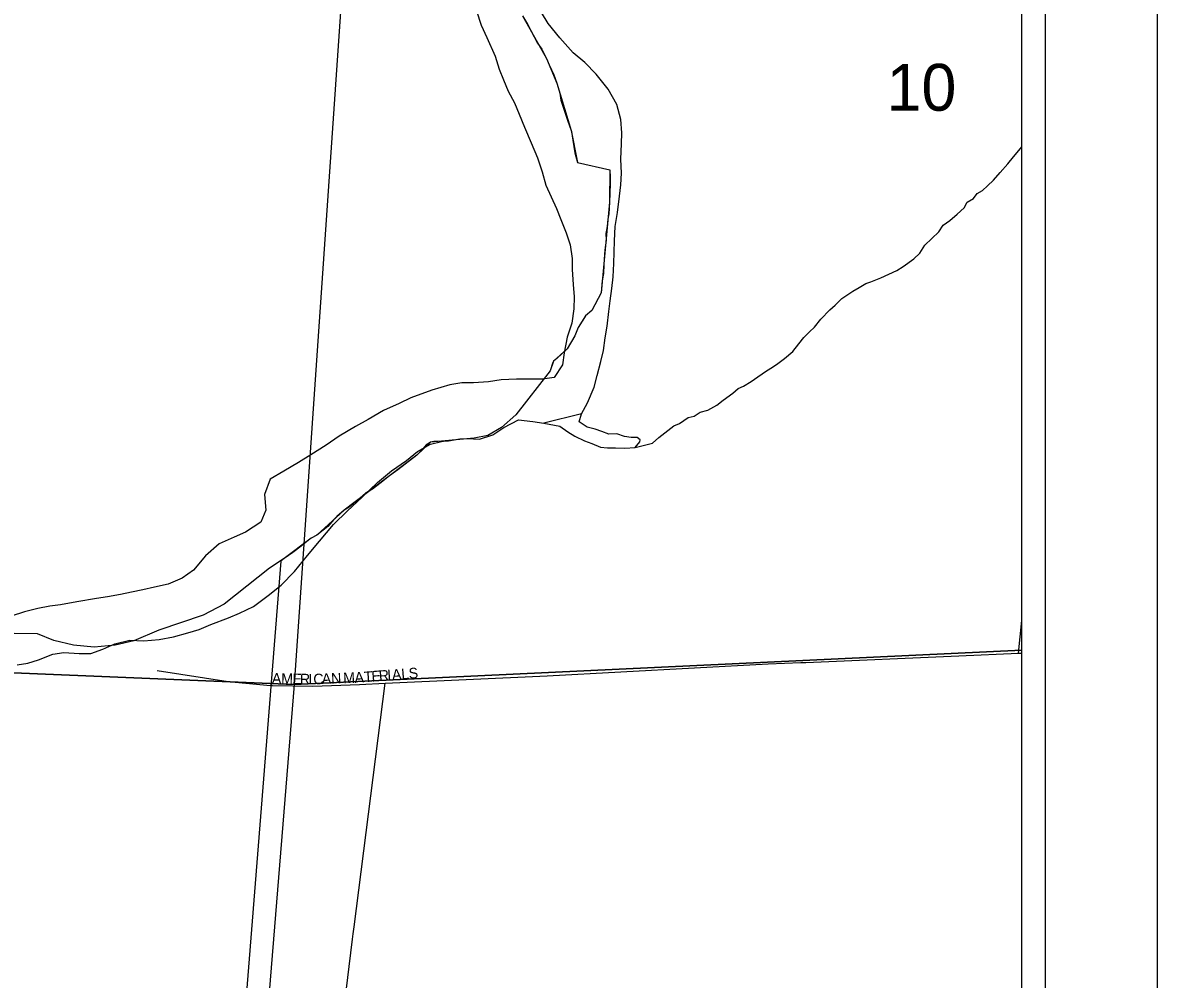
# Model space of a CAD drawing. Extents: x 0 to 34, y -2.3 to 22.
# Drawn here: x 7.987 to 9, y 16.311 to 17.166 of the extents above; entities that cross this region are included whole.
import ezdxf

# ---------------------------------------------------------------- set-up
doc = ezdxf.new("R2010")
doc.units = 0
for name, color, linetype in [('GM_X_City_Street', 7, 'Continuous'), ('GM_X_City_Street_Text', 7, 'Continuous'), ('GM_X_Corporation', 7, 'Continuous'), ('GM_X_County', 7, 'Continuous'), ('GM_X_Major_River', 7, 'Continuous'), ('GM_X_Minor_River', 7, 'Continuous'), ('GM_X_Section', 7, 'Continuous'), ('GM_X_Section_Text', 7, 'Continuous'), ('GM_X_Township', 7, 'Continuous'), ('GM_X_Township_Road', 7, 'Continuous'), ('SH_Data', 7, 'Continuous')]:
    doc.layers.add(name, color=color, linetype=linetype)

msp = doc.modelspace()

# ---------------------------------------------------------------- linework, layer by layer
at = {"layer": 'GM_X_City_Street'}
for p, q in [((8.8761, 16.6026), (8.8792, 16.6319)), ((8.6864, 16.5943), (8.823, 16.6002)), ((8.823, 16.6002), (8.8761, 16.6026)), ((8.8761, 16.6026), (8.8792, 16.6027)), ((8.4556, 16.5825), (8.6526, 16.5931)), ((8.6526, 16.5931), (8.6818, 16.5942)), ((8.6818, 16.5942), (8.6864, 16.5943)), ((8.3108, 16.5759), (8.4556, 16.5825)), ((8.2086, 16.5739), (8.2102, 16.5737)), ((8.2102, 16.5737), (8.2464, 16.5732)), ((8.2464, 16.5732), (8.2881, 16.5746)), ((8.2832, 16.3583), (8.3108, 16.5759)), ((8.2881, 16.5746), (8.3108, 16.5759)), ((8.2824, 16.352), (8.2832, 16.3583)), ((8.2699, 16.2502), (8.2818, 16.3473)), ((8.2818, 16.3473), (8.2824, 16.352))]:
    msp.add_line(p, q, dxfattribs=at)
at = {"layer": 'GM_X_Corporation'}
for p, q in [((8.8792, 14.574), (8.8792, 17.9444)), ((8.4335, 17.1719), (8.4379, 17.1644)), ((8.4379, 17.1644), (8.4469, 17.1474)), ((8.4469, 17.1474), (8.4507, 17.1421)), ((8.4507, 17.1421), (8.4549, 17.1338)), ((8.4549, 17.1338), (8.4574, 17.1281)), ((8.4574, 17.1281), (8.4613, 17.1192)), ((8.4613, 17.1192), (8.4641, 17.1116)), ((8.4641, 17.1116), (8.4668, 17.1028)), ((8.4668, 17.1028), (8.4678, 17.0964)), ((8.4678, 17.0964), (8.4688, 17.0931)), ((8.4688, 17.0931), (8.4704, 17.0886)), ((8.4704, 17.0886), (8.4735, 17.0788)), ((8.4735, 17.0788), (8.4769, 17.0695)), ((8.4769, 17.0695), (8.4773, 17.0685)), ((8.4773, 17.0685), (8.4783, 17.0608)), ((8.4783, 17.0608), (8.4792, 17.0553)), ((8.4792, 17.0553), (8.4803, 17.0496)), ((8.4803, 17.0496), (8.4825, 17.041)), ((8.4825, 17.041), (8.5115, 17.0343)), ((8.5115, 17.0343), (8.5118, 17.0276)), ((8.5117, 17.0219), (8.5112, 17.0055)), ((8.5118, 17.0276), (8.5117, 17.0219)), ((8.5112, 17.0055), (8.5104, 16.9949)), ((8.5104, 16.9949), (8.5095, 16.9902)), ((8.509, 16.9837), (8.5081, 16.979)), ((8.5095, 16.9902), (8.509, 16.9837)), ((8.5082, 16.9714), (8.5069, 16.9626)), ((8.5081, 16.979), (8.5079, 16.9775)), ((8.5079, 16.9775), (8.5082, 16.9714)), ((8.5069, 16.9626), (8.5065, 16.959)), ((8.5065, 16.959), (8.506, 16.9496)), ((8.5057, 16.9416), (8.5047, 16.9356)), ((8.506, 16.9496), (8.5057, 16.9416)), ((8.5047, 16.9356), (8.5037, 16.9244)), ((8.5037, 16.9244), (8.4954, 16.9088)), ((8.4888, 16.9024), (8.483, 16.8935)), ((8.4896, 16.9038), (8.4888, 16.9024)), ((8.4954, 16.9088), (8.4896, 16.9038)), ((8.483, 16.8935), (8.4803, 16.8861)), ((8.4803, 16.8861), (8.4732, 16.8744)), ((8.4732, 16.8744), (8.4641, 16.8658)), ((8.4604, 16.8622), (8.458, 16.8548)), ((8.4612, 16.8633), (8.4604, 16.8622)), ((8.4641, 16.8658), (8.4612, 16.8633)), ((8.458, 16.8548), (8.4276, 16.8154)), ((8.4276, 16.8154), (8.4146, 16.8042)), ((8.4146, 16.8042), (8.4024, 16.7971)), ((8.3495, 16.7898), (8.3479, 16.7889)), ((8.3513, 16.791), (8.3495, 16.7898)), ((8.3543, 16.7916), (8.3513, 16.791)), ((8.3569, 16.7917), (8.3543, 16.7916)), ((8.3674, 16.7919), (8.3569, 16.7917)), ((8.3776, 16.7937), (8.3674, 16.7919)), ((8.3806, 16.7939), (8.3776, 16.7937)), ((8.3902, 16.7946), (8.3806, 16.7939)), ((8.4024, 16.7971), (8.3902, 16.7946)), ((8.3391, 16.7794), (8.3221, 16.7664)), ((8.3446, 16.7851), (8.3391, 16.7794)), ((8.3479, 16.7889), (8.3446, 16.7851)), ((8.3147, 16.7609), (8.3073, 16.755)), ((8.3221, 16.7664), (8.3147, 16.7609)), ((8.2996, 16.7492), (8.2936, 16.746)), ((8.3073, 16.755), (8.2996, 16.7492)), ((8.2879, 16.7408), (8.2788, 16.7331)), ((8.2936, 16.746), (8.2879, 16.7408)), ((8.2743, 16.7303), (8.2679, 16.7247)), ((8.2788, 16.7331), (8.2743, 16.7303)), ((8.2652, 16.7219), (8.2598, 16.7158)), ((8.2679, 16.7247), (8.2652, 16.7219)), ((8.2598, 16.7158), (8.2498, 16.7079)), ((8.236, 16.6983), (8.2284, 16.6927)), ((8.2424, 16.7036), (8.236, 16.6983)), ((8.2447, 16.7055), (8.2424, 16.7036)), ((8.2498, 16.7079), (8.2447, 16.7055)), ((8.2284, 16.6927), (8.2208, 16.6871)), ((8.2177, 16.6848), (8.1411, 15.7167)), ((8.2208, 16.6871), (8.2177, 16.6848))]:
    msp.add_line(p, q, dxfattribs=at)
at = {"layer": 'GM_X_County'}
msp.add_line((8.8792, 14.574), (8.8792, 20.8994), dxfattribs=at)
at = {"layer": 'GM_X_Major_River'}
for p, q in [((8.3923, 17.1763), (8.3965, 17.1636)), ((8.4563, 17.165), (8.4504, 17.1747)), ((8.4669, 17.1522), (8.4563, 17.165)), ((8.3965, 17.1636), (8.4016, 17.1524)), ((8.4016, 17.1524), (8.4091, 17.1359)), ((8.4787, 17.1389), (8.4669, 17.1522)), ((8.4091, 17.1359), (8.4126, 17.1243)), ((8.4891, 17.1303), (8.4787, 17.1389)), ((8.4126, 17.1243), (8.4165, 17.1147)), ((8.4991, 17.1197), (8.4891, 17.1303)), ((8.4165, 17.1147), (8.4208, 17.1047)), ((8.5098, 17.1065), (8.4991, 17.1197)), ((8.4208, 17.1047), (8.4262, 17.0943)), ((8.5177, 17.0926), (8.5098, 17.1065)), ((8.4262, 17.0943), (8.4305, 17.0839)), ((8.4305, 17.0839), (8.4351, 17.0724)), ((8.5212, 17.0792), (8.5177, 17.0926)), ((8.522, 17.0674), (8.5212, 17.0792)), ((8.4351, 17.0724), (8.4412, 17.0585)), ((8.5217, 17.0575), (8.522, 17.0674)), ((8.4412, 17.0585), (8.4469, 17.045)), ((8.5213, 17.0438), (8.5217, 17.0575)), ((8.4469, 17.045), (8.4511, 17.0324)), ((8.5217, 17.0312), (8.5213, 17.0438)), ((8.4511, 17.0324), (8.4542, 17.0205)), ((8.5211, 17.021), (8.5217, 17.0312)), ((8.4542, 17.0205), (8.4639, 16.9997)), ((8.52, 17.0107), (8.5211, 17.021)), ((8.5181, 16.9963), (8.52, 17.0107)), ((8.4639, 16.9997), (8.4678, 16.99)), ((8.5163, 16.9838), (8.5181, 16.9963)), ((8.4678, 16.99), (8.4724, 16.9781)), ((8.5155, 16.9709), (8.5163, 16.9838)), ((8.4724, 16.9781), (8.4759, 16.9674)), ((8.4759, 16.9674), (8.4778, 16.9551)), ((8.515, 16.9507), (8.5155, 16.9709)), ((8.4778, 16.9551), (8.4779, 16.9452)), ((8.4779, 16.9452), (8.4787, 16.9319)), ((8.5143, 16.9389), (8.515, 16.9507)), ((8.4787, 16.9319), (8.4796, 16.9208)), ((8.5132, 16.9283), (8.5143, 16.9389)), ((8.4796, 16.9208), (8.4793, 16.9102)), ((8.5118, 16.9173), (8.5132, 16.9283)), ((8.5104, 16.9078), (8.5118, 16.9173)), ((8.4793, 16.9102), (8.4774, 16.8973)), ((8.5089, 16.8946), (8.5104, 16.9078)), ((8.4774, 16.8973), (8.4732, 16.8849)), ((8.5071, 16.8843), (8.5089, 16.8946)), ((8.4732, 16.8849), (8.4706, 16.8709)), ((8.5056, 16.873), (8.5071, 16.8843)), ((8.4706, 16.8709), (8.4691, 16.8602)), ((8.5034, 16.8631), (8.5056, 16.873)), ((8.4691, 16.8602), (8.4616, 16.849)), ((8.5001, 16.8506), (8.5034, 16.8631)), ((8.4975, 16.8401), (8.5001, 16.8506)), ((8.3687, 16.8424), (8.3526, 16.8375)), ((8.3794, 16.844), (8.3687, 16.8424)), ((8.3896, 16.8441), (8.3794, 16.844)), ((8.403, 16.8449), (8.3896, 16.8441)), ((8.4144, 16.8469), (8.403, 16.8449)), ((8.4281, 16.8473), (8.4144, 16.8469)), ((8.4407, 16.8473), (8.4281, 16.8473)), ((8.4513, 16.8474), (8.4407, 16.8473)), ((8.4616, 16.849), (8.4513, 16.8474)), ((8.4914, 16.8261), (8.4975, 16.8401)), ((8.3338, 16.8308), (8.3234, 16.8257)), ((8.3526, 16.8375), (8.3338, 16.8308)), ((8.3234, 16.8257), (8.3095, 16.8193)), ((8.4862, 16.8164), (8.4914, 16.8261)), ((8.2956, 16.8113), (8.2844, 16.8051)), ((8.3095, 16.8193), (8.2956, 16.8113)), ((8.4167, 16.8042), (8.4298, 16.8111)), ((8.4298, 16.8111), (8.4427, 16.8096)), ((8.4427, 16.8096), (8.4525, 16.8082)), ((8.4862, 16.8164), (8.4525, 16.8082)), ((8.4841, 16.8092), (8.4862, 16.8164)), ((8.2844, 16.8051), (8.2697, 16.7964)), ((8.407, 16.7976), (8.4167, 16.8042)), ((8.4525, 16.8082), (8.4669, 16.8055)), ((8.4669, 16.8055), (8.474, 16.8004)), ((8.474, 16.8004), (8.4803, 16.7964)), ((8.4912, 16.8045), (8.4841, 16.8092)), ((8.4984, 16.8027), (8.4912, 16.8045)), ((8.5044, 16.8007), (8.4984, 16.8027)), ((8.5104, 16.7982), (8.5044, 16.8007)), ((8.2697, 16.7964), (8.2581, 16.7883)), ((8.3397, 16.7827), (8.3513, 16.7892)), ((8.3513, 16.7892), (8.3612, 16.7916)), ((8.3612, 16.7916), (8.3708, 16.7933)), ((8.3708, 16.7933), (8.3845, 16.7944)), ((8.3845, 16.7944), (8.3951, 16.7937)), ((8.3951, 16.7937), (8.407, 16.7976)), ((8.4803, 16.7964), (8.4889, 16.7923)), ((8.4889, 16.7923), (8.4953, 16.7899)), ((8.4953, 16.7899), (8.5032, 16.7866)), ((8.5176, 16.7984), (8.5104, 16.7982)), ((8.5244, 16.7963), (8.5176, 16.7984)), ((8.5305, 16.7954), (8.5244, 16.7963)), ((8.5358, 16.7953), (8.5305, 16.7954)), ((8.534, 16.7862), (8.5383, 16.7914)), ((8.5384, 16.7933), (8.5358, 16.7953)), ((8.5383, 16.7914), (8.5384, 16.7933)), ((8.2446, 16.7799), (8.2334, 16.773)), ((8.2581, 16.7883), (8.2446, 16.7799)), ((8.33, 16.7746), (8.3397, 16.7827)), ((8.5032, 16.7866), (8.5093, 16.7861)), ((8.5093, 16.7861), (8.5165, 16.7859)), ((8.5165, 16.7859), (8.5249, 16.7857)), ((8.5249, 16.7857), (8.534, 16.7862)), ((8.2334, 16.773), (8.2206, 16.7653)), ((8.3164, 16.7654), (8.33, 16.7746)), ((8.2206, 16.7653), (8.2083, 16.7581)), ((8.304, 16.7551), (8.3164, 16.7654)), ((8.2083, 16.7581), (8.2033, 16.7445)), ((8.2903, 16.7421), (8.304, 16.7551)), ((8.2033, 16.7445), (8.2045, 16.7304)), ((8.2774, 16.7299), (8.2903, 16.7421)), ((8.2045, 16.7304), (8.2, 16.7198)), ((8.2649, 16.7177), (8.2774, 16.7299)), ((8.2, 16.7198), (8.1861, 16.7107)), ((8.1861, 16.7107), (8.1761, 16.7064)), ((8.2523, 16.7028), (8.2649, 16.7177)), ((8.1626, 16.7003), (8.1505, 16.6896)), ((8.1761, 16.7064), (8.1626, 16.7003)), ((8.2417, 16.6898), (8.2523, 16.7028)), ((8.1505, 16.6896), (8.1399, 16.6769)), ((8.2299, 16.6757), (8.2417, 16.6898)), ((8.1298, 16.6696), (8.1171, 16.6642)), ((8.1399, 16.6769), (8.1298, 16.6696)), ((8.2182, 16.6634), (8.2299, 16.6757)), ((8.0946, 16.6591), (8.0846, 16.6571)), ((8.1049, 16.6615), (8.0946, 16.6591)), ((8.1171, 16.6642), (8.1049, 16.6615)), ((8.2065, 16.6542), (8.2182, 16.6634)), ((8.0357, 16.6486), (8.0212, 16.6459)), ((8.0533, 16.6515), (8.0357, 16.6486)), ((8.0632, 16.6531), (8.0533, 16.6515)), ((8.0747, 16.6551), (8.0632, 16.6531)), ((8.0846, 16.6571), (8.0747, 16.6551)), ((8.1933, 16.6443), (8.2065, 16.6542)), ((7.9891, 16.6395), (7.9772, 16.6357)), ((8.001, 16.6426), (7.9891, 16.6395)), ((8.0117, 16.6446), (8.001, 16.6426)), ((8.0212, 16.6459), (8.0117, 16.6446)), ((8.171, 16.6342), (8.181, 16.6385)), ((8.181, 16.6385), (8.1933, 16.6443)), ((8.1449, 16.6239), (8.1553, 16.6282)), ((8.1553, 16.6282), (8.171, 16.6342)), ((8.1093, 16.615), (8.1219, 16.6173)), ((8.1219, 16.6173), (8.1349, 16.6208)), ((8.1349, 16.6208), (8.1449, 16.6239)), ((8.0589, 16.6061), (8.0697, 16.6111)), ((8.0697, 16.6111), (8.0831, 16.6142)), ((8.0831, 16.6142), (8.0956, 16.6138)), ((8.0956, 16.6138), (8.1093, 16.615)), ((8.0016, 16.5966), (8.0143, 16.6019)), ((8.0143, 16.6019), (8.0242, 16.6032)), ((8.0242, 16.6032), (8.0379, 16.6024)), ((8.0379, 16.6024), (8.0481, 16.6025)), ((8.0481, 16.6025), (8.0589, 16.6061)), ((7.9825, 16.5921), (7.992, 16.5938)), ((7.992, 16.5938), (8.0016, 16.5966))]:
    msp.add_line(p, q, dxfattribs=at)
at = {"layer": 'GM_X_Minor_River'}
for p, q in [((8.8764, 17.0515), (8.8792, 17.0549)), ((8.8666, 17.0396), (8.8717, 17.046)), ((8.8717, 17.046), (8.8764, 17.0515)), ((8.8599, 17.0318), (8.8666, 17.0396)), ((8.8486, 17.0199), (8.8537, 17.0251)), ((8.8537, 17.0251), (8.8599, 17.0318)), ((8.8361, 17.0088), (8.8393, 17.0133)), ((8.8393, 17.0133), (8.8439, 17.0159)), ((8.8439, 17.0159), (8.8486, 17.0199)), ((8.8275, 17.0003), (8.8303, 17.0055)), ((8.8303, 17.0055), (8.8361, 17.0088)), ((8.8147, 16.9892), (8.8213, 16.9948)), ((8.8213, 16.9948), (8.8275, 17.0003)), ((8.8049, 16.9788), (8.8088, 16.9848)), ((8.8088, 16.9848), (8.8147, 16.9892)), ((8.7924, 16.967), (8.8049, 16.9788)), ((8.788, 16.9598), (8.7924, 16.967)), ((8.7732, 16.948), (8.7826, 16.9547)), ((8.7826, 16.9547), (8.788, 16.9598)), ((8.7532, 16.9379), (8.7605, 16.9412)), ((8.7605, 16.9412), (8.7674, 16.9444)), ((8.7674, 16.9444), (8.7732, 16.948)), ((8.7339, 16.9293), (8.7398, 16.9329)), ((8.7398, 16.9329), (8.7444, 16.9343)), ((8.7444, 16.9343), (8.7532, 16.9379)), ((8.7185, 16.9194), (8.7282, 16.926)), ((8.7282, 16.926), (8.7339, 16.9293)), ((8.7076, 16.9094), (8.7126, 16.9135)), ((8.7126, 16.9135), (8.7185, 16.9194)), ((8.6942, 16.8938), (8.6997, 16.9009)), ((8.6997, 16.9009), (8.7076, 16.9094)), ((8.6895, 16.8897), (8.6942, 16.8938)), ((8.6801, 16.8789), (8.6844, 16.8845)), ((8.6844, 16.8845), (8.6895, 16.8897)), ((8.6672, 16.8659), (8.6746, 16.8722)), ((8.6746, 16.8722), (8.6801, 16.8789)), ((8.6567, 16.8582), (8.6614, 16.8615)), ((8.6614, 16.8615), (8.6672, 16.8659)), ((8.6436, 16.8494), (8.6513, 16.8549)), ((8.6513, 16.8549), (8.6567, 16.8582)), ((8.6258, 16.8389), (8.6308, 16.841)), ((8.6308, 16.841), (8.6374, 16.8454)), ((8.6374, 16.8454), (8.6436, 16.8494)), ((8.6126, 16.8285), (8.6211, 16.8348)), ((8.6211, 16.8348), (8.6258, 16.8389)), ((8.5921, 16.818), (8.599, 16.8198)), ((8.599, 16.8198), (8.6068, 16.8241)), ((8.6068, 16.8241), (8.6126, 16.8285)), ((8.5736, 16.8079), (8.5814, 16.813)), ((8.5814, 16.813), (8.5867, 16.8144)), ((8.5867, 16.8144), (8.5921, 16.818)), ((8.555, 16.7954), (8.5686, 16.8057)), ((8.5686, 16.8057), (8.5736, 16.8079)), ((8.534, 16.7862), (8.5496, 16.7902)), ((8.5496, 16.7902), (8.555, 16.7954))]:
    msp.add_line(p, q, dxfattribs=at)
at = {"layer": 'GM_X_Section'}
for p, q in [((8.8792, 16.6052), (8.8792, 17.6869)), ((8.2728, 17.2003), (8.2297, 16.5747)), ((8.2728, 17.2003), (8.2297, 16.5747)), ((8.2297, 16.5747), (7.4172, 16.6088)), ((7.4172, 16.6088), (8.2297, 16.5747)), ((8.2297, 16.5747), (8.8792, 16.6052)), ((8.8792, 16.6052), (8.2297, 16.5747)), ((8.8792, 15.6103), (8.8792, 16.6052)), ((8.2297, 16.5747), (8.1532, 15.6343)), ((8.2297, 16.5747), (8.1532, 15.6343))]:
    msp.add_line(p, q, dxfattribs=at)
at = {"layer": 'GM_X_Township'}
for p, q in [((8.8792, 14.574), (8.8792, 17.9482)), ((8.4335, 17.1719), (8.4549, 17.1338)), ((8.4335, 17.1719), (8.4549, 17.1338)), ((8.4549, 17.1338), (8.4641, 17.1116)), ((8.4549, 17.1338), (8.4641, 17.1116)), ((8.4641, 17.1116), (8.4769, 17.0695)), ((8.4641, 17.1116), (8.4769, 17.0695)), ((8.4769, 17.0695), (8.4825, 17.041)), ((8.4769, 17.0695), (8.4825, 17.041)), ((8.4825, 17.041), (8.5115, 17.0343)), ((8.4825, 17.041), (8.5115, 17.0343)), ((8.5115, 17.0343), (8.5112, 17.0055)), ((8.5115, 17.0343), (8.5112, 17.0055)), ((8.5112, 17.0055), (8.5037, 16.9244)), ((8.5112, 17.0055), (8.5037, 16.9244)), ((8.5037, 16.9244), (8.4954, 16.9088)), ((8.5037, 16.9244), (8.4954, 16.9088)), ((8.4896, 16.9038), (8.483, 16.8935)), ((8.4896, 16.9038), (8.483, 16.8935)), ((8.4954, 16.9088), (8.4896, 16.9038)), ((8.4954, 16.9088), (8.4896, 16.9038)), ((8.483, 16.8935), (8.4803, 16.8861)), ((8.483, 16.8935), (8.4803, 16.8861)), ((8.4803, 16.8861), (8.4732, 16.8744)), ((8.4803, 16.8861), (8.4732, 16.8744)), ((8.4732, 16.8744), (8.4612, 16.8633)), ((8.4732, 16.8744), (8.4612, 16.8633)), ((8.4612, 16.8633), (8.458, 16.8548)), ((8.4612, 16.8633), (8.458, 16.8548)), ((8.458, 16.8548), (8.4276, 16.8154)), ((8.458, 16.8548), (8.4276, 16.8154)), ((8.4276, 16.8154), (8.4146, 16.8042)), ((8.4276, 16.8154), (8.4146, 16.8042)), ((8.4146, 16.8042), (8.4024, 16.7971)), ((8.4146, 16.8042), (8.4024, 16.7971)), ((8.3513, 16.791), (8.3391, 16.7794)), ((8.3513, 16.791), (8.3391, 16.7794)), ((8.3902, 16.7946), (8.3513, 16.791)), ((8.3902, 16.7946), (8.3513, 16.791)), ((8.4024, 16.7971), (8.3902, 16.7946)), ((8.4024, 16.7971), (8.3902, 16.7946)), ((8.3391, 16.7794), (8.3147, 16.7609)), ((8.3391, 16.7794), (8.3147, 16.7609)), ((8.3147, 16.7609), (8.2743, 16.7303)), ((8.3147, 16.7609), (8.2743, 16.7303)), ((8.2743, 16.7303), (8.2498, 16.7079)), ((8.2743, 16.7303), (8.2498, 16.7079)), ((8.2447, 16.7055), (8.2208, 16.6871)), ((8.2447, 16.7055), (8.2208, 16.6871)), ((8.2498, 16.7079), (8.2447, 16.7055)), ((8.2498, 16.7079), (8.2447, 16.7055)), ((8.2076, 16.6787), (8.1673, 16.6465)), ((8.2076, 16.6787), (8.1673, 16.6465)), ((8.2208, 16.6871), (8.2076, 16.6787)), ((8.2208, 16.6871), (8.2076, 16.6787)), ((8.1673, 16.6465), (8.1485, 16.6366)), ((8.1673, 16.6465), (8.1485, 16.6366)), ((8.1485, 16.6366), (8.1088, 16.6232)), ((8.1485, 16.6366), (8.1088, 16.6232)), ((8.0007, 16.6198), (7.9798, 16.6203)), ((8.0007, 16.6198), (7.9798, 16.6203)), ((8.0153, 16.6139), (8.0007, 16.6198)), ((8.0153, 16.6139), (8.0007, 16.6198)), ((8.1088, 16.6232), (8.0865, 16.6138)), ((8.1088, 16.6232), (8.0865, 16.6138)), ((8.0328, 16.6098), (8.0153, 16.6139)), ((8.0328, 16.6098), (8.0153, 16.6139)), ((8.0513, 16.6081), (8.0328, 16.6098)), ((8.0513, 16.6081), (8.0328, 16.6098)), ((8.0698, 16.6099), (8.0513, 16.6081)), ((8.0698, 16.6099), (8.0513, 16.6081)), ((8.0865, 16.6138), (8.0698, 16.6099)), ((8.0865, 16.6138), (8.0698, 16.6099))]:
    msp.add_line(p, q, dxfattribs=at)
at = {"layer": 'GM_X_Township_Road'}
for p, q in [((8.1074, 16.5871), (8.1707, 16.5774)), ((8.1707, 16.5774), (8.2086, 16.5739))]:
    msp.add_line(p, q, dxfattribs=at)
at = {"layer": 'SH_Data'}
for p, q in [((9, 21), (9, 14)), ((8.9, 20.9), (8.9, 14.1))]:
    msp.add_line(p, q, dxfattribs=at)

# ---------------------------------------------------------------- texts
at = {"layer": 'GM_X_City_Street_Text'}
for s, rotation, p in [('T', 4.4156, (8.2923, 16.5766)), ('E', 4.4656, (8.299, 16.5772)), ('R', 4.4606, (8.3056, 16.5777)), ('I', 4.4731, (8.3131, 16.5783)), ('A', 4.4632, (8.3173, 16.5786)), ('L', 4.4656, (8.3256, 16.5792)), ('S', 4.4715, (8.3322, 16.5798)), ('A', 358.7213, (8.2097, 16.5755)), ('M', 358.7285, (8.218, 16.5753)), ('E', 358.7321, (8.228, 16.575)), ('R', 358.7249, (8.2347, 16.5749)), ('I', 359.8655, (8.2424, 16.5747)), ('C', 1.7275, (8.2469, 16.5747)), ('A', 2.3009, (8.2545, 16.575)), ('N', 2.2956, (8.2628, 16.5753)), ('M', 2.3016, (8.2736, 16.5757)), ('A', 3.3992, (8.2838, 16.5761))]:
    msp.add_text(s, height=0.00947, rotation=rotation, dxfattribs=at).set_placement(p)
at = {"layer": 'GM_X_Section_Text'}
msp.add_text('10', height=0.04186, rotation=0, dxfattribs=at).set_placement((8.7584, 17.0871))

doc.saveas('drawing.dxf')
